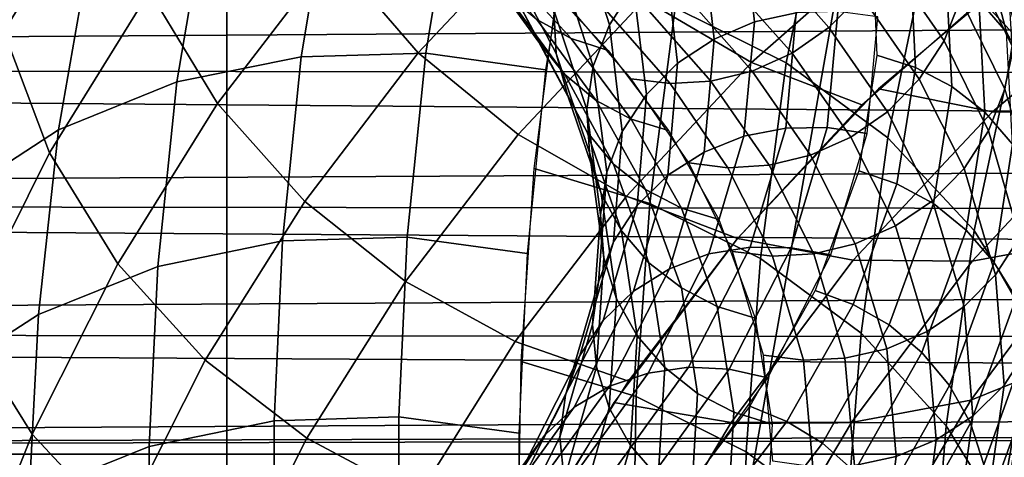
# Model space of a CAD drawing. Extents: x -43.1 to 43.1, y -41.3 to 41.3.
# Tile 430 of 744: x 0.701 to 1.006, y -0.252 to -0.117. Entities that reach past the tile are written whole.
import ezdxf

# ---------------------------------------------------------------- set-up
doc = ezdxf.new("R2010")
doc.units = 0
for name, color, linetype in [('CABLE', 18, 'CONTINUOUS'), ('CEILING_SUPPORT', 254, 'CONTINUOUS'), ('CLAMP', 254, 'CONTINUOUS'), ('METAL_BASE', 254, 'CONTINUOUS')]:
    doc.layers.add(name, color=color, linetype=linetype)

msp = doc.modelspace()

# ---------------------------------------------------------------- linework, layer by layer
at = {"layer": 'CABLE'}
for points in [[(0.7211, -0.0301, 82.3971), (0.6902, -0.0811, 82.2776), (0.696, -0.1203, 82.294), (0.727, -0.0697, 82.4124)], [(1.027, -0.063, 82.0028), (1.0095, -0.1218, 81.8855), (0.9824, -0.0929, 81.8751), (0.9999, -0.0337, 81.9937)], [(0.8379, -0.0532, 82.6621), (0.7978, -0.0961, 82.5486), (0.8244, -0.1269, 82.5522), (0.8641, -0.0846, 82.664)], [(0.9509, -0.0695, 81.868), (0.9384, -0.13, 81.7483), (0.904, -0.1129, 81.7433), (0.9164, -0.0522, 81.8643)], [(0.7051, -0.0564, 81.9585), (0.6902, -0.1143, 81.8372), (0.6628, -0.1419, 81.854), (0.6781, -0.084, 81.9761)], [(0.7769, -0.0607, 82.5412), (0.7411, -0.1078, 82.4248), (0.7622, -0.1426, 82.4338), (0.7978, -0.0961, 82.5486)], [(0.727, -0.0697, 82.4124), (0.696, -0.1203, 82.294), (0.7101, -0.1579, 82.3077), (0.7411, -0.1078, 82.4248)], [(0.8361, -0.0695, 81.7978), (0.8267, -0.127, 81.6818), (0.7881, -0.1281, 81.6856), (0.7977, -0.0705, 81.8028)], [(0.8732, -0.0747, 81.796), (0.8638, -0.1321, 81.6812), (0.8267, -0.127, 81.6818), (0.8361, -0.0695, 81.7978)], [(0.9824, -0.0929, 81.8751), (0.9699, -0.1532, 81.7566), (0.9384, -0.13, 81.7483), (0.9509, -0.0695, 81.868)], [(0.7977, -0.0705, 81.8028), (0.7881, -0.1281, 81.6856), (0.7496, -0.1359, 81.6928), (0.7594, -0.0782, 81.8111)], [(0.938, -0.0722, 82.7715), (0.8945, -0.1103, 82.6623), (0.9276, -0.1299, 82.6573), (0.9705, -0.0922, 82.7648)], [(0.8911, -0.1066, 28.8337), (0.8813, -0.0753, 28.7465), (0.8737, -0.0871, 28.7437), (0.8836, -0.1182, 28.8302)], [(0.7594, -0.0782, 81.8111), (0.7496, -0.1359, 81.6928), (0.7129, -0.1507, 81.7032), (0.723, -0.0928, 81.8227)], [(1.0066, -0.1205, 28.8569), (0.9978, -0.0868, 28.7605), (0.9895, -0.0769, 28.765), (0.9981, -0.1106, 28.861)], [(0.9415, -0.1145, 28.9296), (0.9377, -0.0805, 28.8391), (0.9247, -0.0835, 28.8391), (0.9286, -0.1173, 28.9287)], [(0.8641, -0.0846, 82.664), (0.8244, -0.1269, 82.5522), (0.8553, -0.1522, 82.5523), (0.8945, -0.1103, 82.6623)], [(0.8664, -0.1136, 28.7358), (0.8518, -0.0854, 28.6513), (0.8524, -0.099, 28.647), (0.8671, -0.1271, 28.7312)], [(0.9286, -0.1173, 28.9287), (0.9247, -0.0835, 28.8391), (0.9123, -0.0889, 28.8383), (0.9161, -0.1226, 28.9268)], [(0.9873, -0.1232, 28.6514), (0.9692, -0.097, 28.562), (0.9744, -0.0839, 28.5647), (0.9924, -0.1101, 28.6546)], [(1.0083, -0.1246, 28.7461), (0.9947, -0.0965, 28.6586), (0.994, -0.0829, 28.663), (1.0075, -0.1111, 28.7508)], [(0.8558, -0.112, 28.6424), (0.8377, -0.0865, 28.5583), (0.8435, -0.0983, 28.5538), (0.8617, -0.1236, 28.6376)], [(0.8836, -0.1182, 28.8302), (0.8737, -0.0871, 28.7437), (0.8686, -0.1, 28.7401), (0.8786, -0.131, 28.8259)], [(0.9516, -0.119, 28.5595), (0.931, -0.0957, 28.4719), (0.9409, -0.0856, 28.4722), (0.9615, -0.1089, 28.5603)], [(1.0129, -0.132, 28.8522), (1.0039, -0.0983, 28.7557), (0.9978, -0.0868, 28.7605), (1.0066, -0.1205, 28.8569)], [(0.9161, -0.1226, 28.9268), (0.9123, -0.0889, 28.8383), (0.9009, -0.0967, 28.8364), (0.9047, -0.1301, 28.924)], [(0.723, -0.0928, 81.8227), (0.7129, -0.1507, 81.7032), (0.6798, -0.1723, 81.7167), (0.6902, -0.1143, 81.8372)], [(0.8611, -0.1165, 28.5448), (0.8406, -0.094, 28.4607), (0.8513, -0.1, 28.4566), (0.8718, -0.1224, 28.5407)], [(0.9705, -0.0922, 82.7648), (0.9276, -0.1299, 82.6573), (0.9618, -0.143, 82.6495), (1.0042, -0.1058, 82.7554)], [(0.9784, -0.1314, 28.9582), (0.9768, -0.097, 28.8674), (0.965, -0.0934, 28.8695), (0.9665, -0.1276, 28.9595)], [(1.0095, -0.1218, 81.8855), (0.9966, -0.1819, 81.7681), (0.9699, -0.1532, 81.7566), (0.9824, -0.0929, 81.8751)], [(0.7978, -0.0961, 82.5486), (0.7622, -0.1426, 82.4338), (0.7892, -0.1729, 82.4392), (0.8244, -0.1269, 82.5522)], [(0.9047, -0.1301, 28.924), (0.9009, -0.0967, 28.8364), (0.8911, -0.1066, 28.8337), (0.8951, -0.1398, 28.9204)], [(0.9402, -0.127, 28.5596), (0.9196, -0.1037, 28.4726), (0.931, -0.0957, 28.4719), (0.9516, -0.119, 28.5595)], [(0.9796, -0.135, 28.649), (0.9615, -0.1089, 28.5603), (0.9692, -0.097, 28.562), (0.9873, -0.1232, 28.6514)], [(1.0162, -0.0965, 82.7835), (0.967, -0.138, 82.6631), (1.0023, -0.1451, 82.6525), (1.0508, -0.104, 82.7712)], [(0.9897, -0.1373, 28.956), (0.988, -0.1027, 28.8646), (0.9768, -0.097, 28.8674), (0.9784, -0.1314, 28.9582)], [(1.0061, -0.1381, 28.7417), (0.9924, -0.1101, 28.6546), (0.9947, -0.0965, 28.6586), (1.0083, -0.1246, 28.7461)], [(0.8617, -0.1236, 28.6376), (0.8435, -0.0983, 28.5538), (0.8514, -0.1084, 28.5492), (0.8698, -0.1336, 28.633)], [(0.8718, -0.1224, 28.5407), (0.8513, -0.1, 28.4566), (0.8626, -0.1038, 28.4529), (0.8832, -0.1261, 28.5371)], [(0.8671, -0.1271, 28.7312), (0.8524, -0.099, 28.647), (0.8558, -0.112, 28.6424), (0.8706, -0.1399, 28.7264)], [(0.8786, -0.131, 28.8259), (0.8686, -0.1, 28.7401), (0.8664, -0.1136, 28.7358), (0.8766, -0.1444, 28.8213)], [(1.0167, -0.1447, 28.8472), (1.0075, -0.1111, 28.7508), (1.0039, -0.0983, 28.7557), (1.0129, -0.132, 28.8522)], [(0.904, -0.1129, 81.7433), (0.8961, -0.1736, 81.6229), (0.8603, -0.1627, 81.6199), (0.8682, -0.1019, 81.7415)], [(0.9278, -0.1326, 28.5607), (0.9073, -0.1092, 28.4741), (0.9196, -0.1037, 28.4726), (0.9402, -0.127, 28.5596)], [(0.9999, -0.1453, 28.953), (0.9981, -0.1106, 28.861), (0.988, -0.1027, 28.8646), (0.9897, -0.1373, 28.956)], [(0.8951, -0.1398, 28.9204), (0.8911, -0.1066, 28.8337), (0.8836, -0.1182, 28.8302), (0.8876, -0.1512, 28.9161)], [(1.0508, -0.104, 82.7712), (1.0023, -0.1451, 82.6525), (1.0386, -0.1458, 82.6391), (1.0865, -0.105, 82.7563)], [(0.7411, -0.1078, 82.4248), (0.7101, -0.1579, 82.3077), (0.7313, -0.1923, 82.3182), (0.7622, -0.1426, 82.4338)], [(0.8698, -0.1336, 28.633), (0.8514, -0.1084, 28.5492), (0.8611, -0.1165, 28.5448), (0.8795, -0.1416, 28.6287)], [(0.915, -0.1357, 28.5625), (0.8945, -0.1123, 28.4764), (0.9073, -0.1092, 28.4741), (0.9278, -0.1326, 28.5607)], [(0.9698, -0.1451, 28.6476), (0.9516, -0.119, 28.5595), (0.9615, -0.1089, 28.5603), (0.9796, -0.135, 28.649)], [(0.8945, -0.1103, 82.6623), (0.8553, -0.1522, 82.5523), (0.8889, -0.1713, 82.549), (0.9276, -0.1299, 82.6573)], [(0.8706, -0.1399, 28.7264), (0.8558, -0.112, 28.6424), (0.8617, -0.1236, 28.6376), (0.8767, -0.1515, 28.7216)], [(0.8904, -0.1349, 28.5681), (0.87, -0.1113, 28.4824), (0.8819, -0.1129, 28.4792), (0.9024, -0.1364, 28.5651)], [(0.9024, -0.1364, 28.5651), (0.8819, -0.1129, 28.4792), (0.8945, -0.1123, 28.4764), (0.915, -0.1357, 28.5625)], [(1.0011, -0.151, 28.7379), (0.9873, -0.1232, 28.6514), (0.9924, -0.1101, 28.6546), (1.0061, -0.1381, 28.7417)], [(1.0085, -0.1552, 28.9493), (1.0066, -0.1205, 28.8569), (0.9981, -0.1106, 28.861), (0.9999, -0.1453, 28.953)], [(0.8766, -0.1444, 28.8213), (0.8664, -0.1136, 28.7358), (0.8671, -0.1271, 28.7312), (0.8774, -0.1578, 28.8163)], [(0.9384, -0.13, 81.7483), (0.9304, -0.1906, 81.629), (0.8961, -0.1736, 81.6229), (0.904, -0.1129, 81.7433)], [(0.9383, -0.1502, 29.019), (0.9415, -0.1145, 28.9296), (0.9286, -0.1173, 28.9287), (0.9253, -0.1527, 29.017)], [(0.9511, -0.15, 29.02), (0.9544, -0.1141, 28.9296), (0.9415, -0.1145, 28.9296), (0.9383, -0.1502, 29.019)], [(0.9635, -0.1519, 29.0201), (0.9668, -0.1157, 28.9288), (0.9544, -0.1141, 28.9296), (0.9511, -0.15, 29.02)], [(0.8795, -0.1416, 28.6287), (0.8611, -0.1165, 28.5448), (0.8718, -0.1224, 28.5407), (0.8904, -0.1474, 28.6248)], [(0.8876, -0.1512, 28.9161), (0.8836, -0.1182, 28.8302), (0.8786, -0.131, 28.8259), (0.8828, -0.1638, 28.9112)], [(0.9253, -0.1527, 29.017), (0.9286, -0.1173, 28.9287), (0.9161, -0.1226, 28.9268), (0.913, -0.1576, 29.0141)], [(0.696, -0.1203, 82.294), (0.6697, -0.1739, 82.174), (0.6836, -0.2111, 82.1888), (0.7101, -0.1579, 82.3077)], [(0.9584, -0.153, 28.6471), (0.9402, -0.127, 28.5596), (0.9516, -0.119, 28.5595), (0.9698, -0.1451, 28.6476)], [(1.0304, -0.1553, 81.899), (1.0173, -0.2152, 81.7826), (0.9966, -0.1819, 81.7681), (1.0095, -0.1218, 81.8855)], [(0.8767, -0.1515, 28.7216), (0.8617, -0.1236, 28.6376), (0.8698, -0.1336, 28.633), (0.8849, -0.1614, 28.7171)], [(0.8904, -0.1474, 28.6248), (0.8718, -0.1224, 28.5407), (0.8832, -0.1261, 28.5371), (0.9019, -0.1509, 28.6215)], [(0.913, -0.1576, 29.0141), (0.9161, -0.1226, 28.9268), (0.9047, -0.1301, 28.924), (0.9017, -0.1648, 29.0103)], [(0.9935, -0.1627, 28.7349), (0.9796, -0.135, 28.649), (0.9873, -0.1232, 28.6514), (1.0011, -0.151, 28.7379)], [(0.7881, -0.1281, 81.6856), (0.7823, -0.1851, 81.5693), (0.7437, -0.1931, 81.5753), (0.7496, -0.1359, 81.6928)], [(0.8267, -0.127, 81.6818), (0.821, -0.184, 81.5666), (0.7823, -0.1851, 81.5693), (0.7881, -0.1281, 81.6856)], [(0.8244, -0.1269, 82.5522), (0.7892, -0.1729, 82.4392), (0.8204, -0.1977, 82.441), (0.8553, -0.1522, 82.5523)], [(0.8638, -0.1321, 81.6812), (0.8581, -0.189, 81.567), (0.821, -0.184, 81.5666), (0.8267, -0.127, 81.6818)], [(0.8774, -0.1578, 28.8163), (0.8671, -0.1271, 28.7312), (0.8706, -0.1399, 28.7264), (0.8811, -0.1705, 28.8114)], [(0.9459, -0.1586, 28.6475), (0.9278, -0.1326, 28.5607), (0.9402, -0.127, 28.5596), (0.9584, -0.153, 28.6471)], [(0.9727, -0.1675, 29.048), (0.9784, -0.1314, 28.9582), (0.9665, -0.1276, 28.9595), (0.9609, -0.1634, 29.0485)], [(0.8828, -0.1638, 28.9112), (0.8786, -0.131, 28.8259), (0.8766, -0.1444, 28.8213), (0.8809, -0.1771, 28.9061)], [(0.9276, -0.1299, 82.6573), (0.8889, -0.1713, 82.549), (0.9233, -0.1844, 82.5418), (0.9618, -0.143, 82.6495)], [(0.9017, -0.1648, 29.0103), (0.9047, -0.1301, 28.924), (0.8951, -0.1398, 28.9204), (0.8922, -0.1742, 29.0058)], [(0.9699, -0.1532, 81.7566), (0.9616, -0.2137, 81.6383), (0.9304, -0.1906, 81.629), (0.9384, -0.13, 81.7483)], [(0.8849, -0.1614, 28.7171), (0.8698, -0.1336, 28.633), (0.8795, -0.1416, 28.6287), (0.8948, -0.1692, 28.713)], [(0.9331, -0.1617, 28.6488), (0.915, -0.1357, 28.5625), (0.9278, -0.1326, 28.5607), (0.9459, -0.1586, 28.6475)], [(0.984, -0.1736, 29.0466), (0.9897, -0.1373, 28.956), (0.9784, -0.1314, 28.9582), (0.9727, -0.1675, 29.048)], [(0.7496, -0.1359, 81.6928), (0.7437, -0.1931, 81.5753), (0.7067, -0.2079, 81.5846), (0.7129, -0.1507, 81.7032)], [(0.9082, -0.161, 28.6535), (0.8904, -0.1349, 28.5681), (0.9024, -0.1364, 28.5651), (0.9203, -0.1625, 28.6508)], [(0.9203, -0.1625, 28.6508), (0.9024, -0.1364, 28.5651), (0.915, -0.1357, 28.5625), (0.9331, -0.1617, 28.6488)], [(0.9837, -0.1727, 28.7327), (0.9698, -0.1451, 28.6476), (0.9796, -0.135, 28.649), (0.9935, -0.1627, 28.7349)], [(0.8811, -0.1705, 28.8114), (0.8706, -0.1399, 28.7264), (0.8767, -0.1515, 28.7216), (0.8874, -0.182, 28.8067)], [(0.8922, -0.1742, 29.0058), (0.8951, -0.1398, 28.9204), (0.8876, -0.1512, 28.9161), (0.8849, -0.1854, 29.0007)], [(0.967, -0.138, 82.6631), (0.9233, -0.1844, 82.5418), (0.9591, -0.1911, 82.5328), (1.0023, -0.1451, 82.6525)], [(0.9942, -0.1818, 29.0443), (0.9999, -0.1453, 28.953), (0.9897, -0.1373, 28.956), (0.984, -0.1736, 29.0466)], [(1.0386, -0.1458, 82.6391), (0.996, -0.1914, 82.5209), (1.0325, -0.1847, 82.5063), (1.0747, -0.1394, 82.6232)], [(1.0107, -0.1841, 28.833), (1.0011, -0.151, 28.7379), (1.0061, -0.1381, 28.7417), (1.0156, -0.1714, 28.8374)], [(0.7622, -0.1426, 82.4338), (0.7313, -0.1923, 82.3182), (0.7584, -0.2221, 82.3252), (0.7892, -0.1729, 82.4392)], [(0.8948, -0.1692, 28.713), (0.8795, -0.1416, 28.6287), (0.8904, -0.1474, 28.6248), (0.9059, -0.175, 28.7094)], [(0.8809, -0.1771, 28.9061), (0.8766, -0.1444, 28.8213), (0.8774, -0.1578, 28.8163), (0.8819, -0.1904, 28.901)], [(0.9723, -0.1805, 28.7315), (0.9584, -0.153, 28.6471), (0.9698, -0.1451, 28.6476), (0.9837, -0.1727, 28.7327)], [(1.0023, -0.1451, 82.6525), (0.9591, -0.1911, 82.5328), (0.996, -0.1914, 82.5209), (1.0386, -0.1458, 82.6391)], [(1.0028, -0.1918, 29.0411), (1.0085, -0.1552, 28.9493), (0.9999, -0.1453, 28.953), (0.9942, -0.1818, 29.0443)], [(0.9059, -0.175, 28.7094), (0.8904, -0.1474, 28.6248), (0.9019, -0.1509, 28.6215), (0.9175, -0.1785, 28.7065)], [(0.7129, -0.1507, 81.7032), (0.7067, -0.2079, 81.5846), (0.6732, -0.2296, 81.5971), (0.6798, -0.1723, 81.7167)], [(0.8553, -0.1522, 82.5523), (0.8204, -0.1977, 82.441), (0.8544, -0.2163, 82.4394), (0.8889, -0.1713, 82.549)], [(0.8874, -0.182, 28.8067), (0.8767, -0.1515, 28.7216), (0.8849, -0.1614, 28.7171), (0.8958, -0.1919, 28.8024)], [(0.8849, -0.1854, 29.0007), (0.8876, -0.1512, 28.9161), (0.8828, -0.1638, 28.9112), (0.8802, -0.1979, 28.9953)], [(0.9272, -0.1871, 29.1078), (0.9383, -0.1502, 29.019), (0.9253, -0.1527, 29.017), (0.9144, -0.1892, 29.1047)], [(0.9399, -0.1873, 29.1099), (0.9511, -0.15, 29.02), (0.9383, -0.1502, 29.019), (0.9272, -0.1871, 29.1078)], [(0.9522, -0.1895, 29.111), (0.9635, -0.1519, 29.0201), (0.9511, -0.15, 29.02), (0.9399, -0.1873, 29.1099)], [(1.0032, -0.1957, 28.8291), (0.9935, -0.1627, 28.7349), (1.0011, -0.151, 28.7379), (1.0107, -0.1841, 28.833)], [(0.9144, -0.1892, 29.1047), (0.9253, -0.1527, 29.017), (0.913, -0.1576, 29.0141), (0.9022, -0.1938, 29.1007)], [(0.9598, -0.1861, 28.7312), (0.9459, -0.1586, 28.6475), (0.9584, -0.153, 28.6471), (0.9723, -0.1805, 28.7315)], [(0.9966, -0.1819, 81.7681), (0.988, -0.2424, 81.6506), (0.9616, -0.2137, 81.6383), (0.9699, -0.1532, 81.7566)], [(1.0094, -0.2034, 29.037), (1.0149, -0.1667, 28.9448), (1.0085, -0.1552, 28.9493), (1.0028, -0.1918, 29.0411)], [(0.7101, -0.1579, 82.3077), (0.6836, -0.2111, 82.1888), (0.7048, -0.245, 82.2007), (0.7313, -0.1923, 82.3182)], [(0.8819, -0.1904, 28.901), (0.8774, -0.1578, 28.8163), (0.8811, -0.1705, 28.8114), (0.8858, -0.2031, 28.896)], [(0.9022, -0.1938, 29.1007), (0.913, -0.1576, 29.0141), (0.9017, -0.1648, 29.0103), (0.8911, -0.2007, 29.0959)], [(0.9469, -0.1891, 28.7318), (0.9331, -0.1617, 28.6488), (0.9459, -0.1586, 28.6475), (0.9598, -0.1861, 28.7312)], [(0.8958, -0.1919, 28.8024), (0.8849, -0.1614, 28.7171), (0.8948, -0.1692, 28.713), (0.9059, -0.1997, 28.7986)], [(0.9218, -0.1884, 28.7353), (0.9082, -0.161, 28.6535), (0.9203, -0.1625, 28.6508), (0.9341, -0.1899, 28.7332)], [(0.8961, -0.1736, 81.6229), (0.8919, -0.2334, 81.5028), (0.8563, -0.2225, 81.4989), (0.8603, -0.1627, 81.6199)], [(0.8802, -0.1979, 28.9953), (0.8828, -0.1638, 28.9112), (0.8809, -0.1771, 28.9061), (0.8784, -0.211, 28.9898)], [(0.9341, -0.1899, 28.7332), (0.9203, -0.1625, 28.6508), (0.9331, -0.1617, 28.6488), (0.9469, -0.1891, 28.7318)], [(0.9591, -0.2048, 29.1372), (0.9727, -0.1675, 29.048), (0.9609, -0.1634, 29.0485), (0.9474, -0.2005, 29.1367)], [(0.9935, -0.2055, 28.8261), (0.9837, -0.1727, 28.7327), (0.9935, -0.1627, 28.7349), (1.0032, -0.1957, 28.8291)], [(0.8911, -0.2007, 29.0959), (0.9017, -0.1648, 29.0103), (0.8922, -0.1742, 29.0058), (0.8817, -0.2098, 29.0905)], [(0.9703, -0.2112, 29.1366), (0.984, -0.1736, 29.0466), (0.9727, -0.1675, 29.048), (0.9591, -0.2048, 29.1372)], [(0.8858, -0.2031, 28.896), (0.8811, -0.1705, 28.8114), (0.8874, -0.182, 28.8067), (0.8922, -0.2146, 28.8915)], [(0.9059, -0.1997, 28.7986), (0.8948, -0.1692, 28.713), (0.9059, -0.175, 28.7094), (0.917, -0.2055, 28.7956)], [(1.0325, -0.1847, 82.5063), (0.9956, -0.2345, 82.3887), (1.0306, -0.2203, 82.3729), (1.0671, -0.1708, 82.4895)], [(0.7892, -0.1729, 82.4392), (0.7584, -0.2221, 82.3252), (0.7899, -0.2463, 82.3287), (0.8204, -0.1977, 82.441)], [(0.8889, -0.1713, 82.549), (0.8544, -0.2163, 82.4394), (0.8895, -0.2286, 82.4348), (0.9233, -0.1844, 82.5418)], [(0.9304, -0.1906, 81.629), (0.926, -0.2505, 81.5097), (0.8919, -0.2334, 81.5028), (0.8961, -0.1736, 81.6229)], [(0.9804, -0.2197, 29.135), (0.9942, -0.1818, 29.0443), (0.984, -0.1736, 29.0466), (0.9703, -0.2112, 29.1366)], [(0.9821, -0.2132, 28.8239), (0.9723, -0.1805, 28.7315), (0.9837, -0.1727, 28.7327), (0.9935, -0.2055, 28.8261)], [(0.8817, -0.2098, 29.0905), (0.8922, -0.1742, 29.0058), (0.8849, -0.1854, 29.0007), (0.8745, -0.2207, 29.0847)], [(0.917, -0.2055, 28.7956), (0.9059, -0.175, 28.7094), (0.9175, -0.1785, 28.7065), (0.9288, -0.2091, 28.7933)], [(0.8784, -0.211, 28.9898), (0.8809, -0.1771, 28.9061), (0.8819, -0.1904, 28.901), (0.8796, -0.2242, 28.9845)], [(0.8922, -0.2146, 28.8915), (0.8874, -0.182, 28.8067), (0.8958, -0.1919, 28.8024), (0.9008, -0.2244, 28.8876)], [(0.9696, -0.2186, 28.8227), (0.9598, -0.1861, 28.7312), (0.9723, -0.1805, 28.7315), (0.9821, -0.2132, 28.8239)], [(0.989, -0.2299, 29.1324), (1.0028, -0.1918, 29.0411), (0.9942, -0.1818, 29.0443), (0.9804, -0.2197, 29.135)], [(1.0173, -0.2152, 81.7826), (1.0083, -0.2756, 81.6657), (0.988, -0.2424, 81.6506), (0.9966, -0.1819, 81.7681)], [(0.7823, -0.1851, 81.5693), (0.7797, -0.2409, 81.4537), (0.741, -0.2489, 81.4587), (0.7437, -0.1931, 81.5753)], [(0.821, -0.184, 81.5666), (0.8184, -0.2397, 81.452), (0.7797, -0.2409, 81.4537), (0.7823, -0.1851, 81.5693)], [(0.8581, -0.189, 81.567), (0.8556, -0.2447, 81.4533), (0.8184, -0.2397, 81.452), (0.821, -0.184, 81.5666)], [(0.8745, -0.2207, 29.0847), (0.8849, -0.1854, 29.0007), (0.8802, -0.1979, 28.9953), (0.87, -0.2329, 29.0787)], [(0.9233, -0.1844, 82.5418), (0.885, -0.2352, 82.4195), (0.9213, -0.2414, 82.4122), (0.9591, -0.1911, 82.5328)], [(0.996, -0.1914, 82.5209), (0.9586, -0.2414, 82.4019), (0.9956, -0.2345, 82.3887), (1.0325, -0.1847, 82.5063)], [(1.0059, -0.2298, 28.9198), (1.0032, -0.1957, 28.8291), (1.0107, -0.1841, 28.833), (1.0133, -0.2185, 28.9244)], [(0.9081, -0.2243, 29.1946), (0.9272, -0.1871, 29.1078), (0.9144, -0.1892, 29.1047), (0.8956, -0.2261, 29.1905)], [(0.9207, -0.2249, 29.1977), (0.9399, -0.1873, 29.1099), (0.9272, -0.1871, 29.1078), (0.9081, -0.2243, 29.1946)], [(0.9327, -0.2276, 29.1997), (0.9522, -0.1895, 29.111), (0.9399, -0.1873, 29.1099), (0.9207, -0.2249, 29.1977)], [(0.9314, -0.2206, 28.8244), (0.9218, -0.1884, 28.7353), (0.9341, -0.1899, 28.7332), (0.9437, -0.2221, 28.823)], [(0.9437, -0.2221, 28.823), (0.9341, -0.1899, 28.7332), (0.9469, -0.1891, 28.7318), (0.9566, -0.2215, 28.8224)], [(0.9566, -0.2215, 28.8224), (0.9469, -0.1891, 28.7318), (0.9598, -0.1861, 28.7312), (0.9696, -0.2186, 28.8227)], [(0.8796, -0.2242, 28.9845), (0.8819, -0.1904, 28.901), (0.8858, -0.2031, 28.896), (0.8835, -0.2369, 28.9796)], [(0.8956, -0.2261, 29.1905), (0.9144, -0.1892, 29.1047), (0.9022, -0.1938, 29.1007), (0.8836, -0.2302, 29.1855)], [(0.9008, -0.2244, 28.8876), (0.8958, -0.1919, 28.8024), (0.9059, -0.1997, 28.7986), (0.9109, -0.2324, 28.8844)], [(0.9591, -0.1911, 82.5328), (0.9213, -0.2414, 82.4122), (0.9586, -0.2414, 82.4019), (0.996, -0.1914, 82.5209)], [(0.9616, -0.2137, 81.6383), (0.957, -0.2736, 81.5197), (0.926, -0.2505, 81.5097), (0.9304, -0.1906, 81.629)], [(0.9955, -0.2416, 29.1286), (1.0094, -0.2034, 29.037), (1.0028, -0.1918, 29.0411), (0.989, -0.2299, 29.1324)], [(0.7437, -0.1931, 81.5753), (0.741, -0.2489, 81.4587), (0.7038, -0.2638, 81.4669), (0.7067, -0.2079, 81.5846)], [(0.7313, -0.1923, 82.3182), (0.7048, -0.245, 82.2007), (0.732, -0.2744, 82.2093), (0.7584, -0.2221, 82.3252)], [(0.8836, -0.2302, 29.1855), (0.9022, -0.1938, 29.1007), (0.8911, -0.2007, 29.0959), (0.8727, -0.2367, 29.1798)], [(0.8204, -0.1977, 82.441), (0.7899, -0.2463, 82.3287), (0.8242, -0.2645, 82.3288), (0.8544, -0.2163, 82.4394)], [(0.87, -0.2329, 29.0787), (0.8802, -0.1979, 28.9953), (0.8784, -0.211, 28.9898), (0.8683, -0.246, 29.0729)], [(0.9962, -0.2394, 28.9159), (0.9935, -0.2055, 28.8261), (1.0032, -0.1957, 28.8291), (1.0059, -0.2298, 28.9198)], [(0.8727, -0.2367, 29.1798), (0.8911, -0.2007, 29.0959), (0.8817, -0.2098, 29.0905), (0.8635, -0.2454, 29.1735)], [(0.9109, -0.2324, 28.8844), (0.9059, -0.1997, 28.7986), (0.917, -0.2055, 28.7956), (0.9222, -0.2382, 28.882)], [(0.9386, -0.2411, 29.2213), (0.9591, -0.2048, 29.1372), (0.9474, -0.2005, 29.1367), (0.9271, -0.2364, 29.22)], [(1.0306, -0.2203, 82.3729), (0.9996, -0.2736, 82.2559), (1.0313, -0.2524, 82.239), (1.0619, -0.1992, 82.3551)], [(0.8835, -0.2369, 28.9796), (0.8858, -0.2031, 28.896), (0.8922, -0.2146, 28.8915), (0.8901, -0.2485, 28.9754)], [(0.9996, -0.2544, 29.124), (1.0134, -0.2161, 29.0321), (1.0094, -0.2034, 29.037), (0.9955, -0.2416, 29.1286)], [(0.9222, -0.2382, 28.882), (0.917, -0.2055, 28.7956), (0.9288, -0.2091, 28.7933), (0.934, -0.2419, 28.8804)], [(0.9496, -0.2478, 29.2216), (0.9703, -0.2112, 29.1366), (0.9591, -0.2048, 29.1372), (0.9386, -0.2411, 29.2213)], [(0.9849, -0.2468, 28.9128), (0.9821, -0.2132, 28.8239), (0.9935, -0.2055, 28.8261), (0.9962, -0.2394, 28.9159)], [(0.7067, -0.2079, 81.5846), (0.7038, -0.2638, 81.4669), (0.67, -0.2856, 81.4783), (0.6732, -0.2296, 81.5971)], [(0.8635, -0.2454, 29.1735), (0.8817, -0.2098, 29.0905), (0.8745, -0.2207, 29.0847), (0.8565, -0.2561, 29.167)], [(0.6836, -0.2111, 82.1888), (0.6616, -0.2671, 82.0677), (0.6826, -0.3007, 82.0808), (0.7048, -0.245, 82.2007)], [(0.8683, -0.246, 29.0729), (0.8784, -0.211, 28.9898), (0.8796, -0.2242, 28.9845), (0.8696, -0.2592, 29.0675)], [(0.9596, -0.2566, 29.2207), (0.9804, -0.2197, 29.135), (0.9703, -0.2112, 29.1366), (0.9496, -0.2478, 29.2216)], [(0.9725, -0.252, 28.9106), (0.9696, -0.2186, 28.8227), (0.9821, -0.2132, 28.8239), (0.9849, -0.2468, 28.9128)], [(0.8544, -0.2163, 82.4394), (0.8242, -0.2645, 82.3288), (0.8596, -0.2764, 82.3257), (0.8895, -0.2286, 82.4348)], [(0.8901, -0.2485, 28.9754), (0.8922, -0.2146, 28.8915), (0.9008, -0.2244, 28.8876), (0.8987, -0.2585, 28.9719)], [(0.988, -0.2424, 81.6506), (0.9831, -0.3023, 81.5326), (0.957, -0.2736, 81.5197), (0.9616, -0.2137, 81.6383)], [(1.0008, -0.2676, 29.1186), (1.0146, -0.2293, 29.0268), (1.0134, -0.2161, 29.0321), (0.9996, -0.2544, 29.124)], [(0.9595, -0.2547, 28.9093), (0.9566, -0.2215, 28.8224), (0.9696, -0.2186, 28.8227), (0.9725, -0.252, 28.9106)], [(1.0009, -0.2659, 29.0103), (1.0059, -0.2298, 28.9198), (1.0133, -0.2185, 28.9244), (1.0082, -0.2548, 29.0156)], [(0.7584, -0.2221, 82.3252), (0.732, -0.2744, 82.2093), (0.7636, -0.2983, 82.2143), (0.7899, -0.2463, 82.3287)], [(0.8565, -0.2561, 29.167), (0.8745, -0.2207, 29.0847), (0.87, -0.2329, 29.0787), (0.8521, -0.2682, 29.1606)], [(0.8919, -0.2334, 81.5028), (0.8909, -0.2909, 81.3841), (0.8553, -0.2799, 81.3795), (0.8563, -0.2225, 81.4989)], [(0.9342, -0.2534, 28.9095), (0.9314, -0.2206, 28.8244), (0.9437, -0.2221, 28.823), (0.9466, -0.2551, 28.909)], [(0.9466, -0.2551, 28.909), (0.9437, -0.2221, 28.823), (0.9566, -0.2215, 28.8224), (0.9595, -0.2547, 28.9093)], [(0.968, -0.2671, 29.2186), (0.989, -0.2299, 29.1324), (0.9804, -0.2197, 29.135), (0.9596, -0.2566, 29.2207)], [(0.9956, -0.2345, 82.3887), (0.9641, -0.2879, 82.2705), (0.9996, -0.2736, 82.2559), (1.0306, -0.2203, 82.3729)], [(0.8816, -0.2611, 29.2791), (0.9081, -0.2243, 29.1946), (0.8956, -0.2261, 29.1905), (0.8694, -0.2624, 29.2741)], [(0.8696, -0.2592, 29.0675), (0.8796, -0.2242, 28.9845), (0.8835, -0.2369, 28.9796), (0.8736, -0.2719, 29.0628)], [(0.8939, -0.2621, 29.2831), (0.9207, -0.2249, 29.1977), (0.9081, -0.2243, 29.1946), (0.8816, -0.2611, 29.2791)], [(0.9057, -0.2652, 29.286), (0.9327, -0.2276, 29.1997), (0.9207, -0.2249, 29.1977), (0.8939, -0.2621, 29.2831)], [(0.8987, -0.2585, 28.9719), (0.9008, -0.2244, 28.8876), (0.9109, -0.2324, 28.8844), (0.9089, -0.2666, 28.9694)], [(0.8694, -0.2624, 29.2741), (0.8956, -0.2261, 29.1905), (0.8836, -0.2302, 29.1855), (0.8576, -0.2662, 29.2683)], [(0.8576, -0.2662, 29.2683), (0.8836, -0.2302, 29.1855), (0.8727, -0.2367, 29.1798), (0.847, -0.2723, 29.2617)], [(0.9744, -0.279, 29.2153), (0.9955, -0.2416, 29.1286), (0.989, -0.2299, 29.1324), (0.968, -0.2671, 29.2186)], [(0.9914, -0.2752, 29.0055), (0.9962, -0.2394, 28.9159), (1.0059, -0.2298, 28.9198), (1.0009, -0.2659, 29.0103)], [(0.9992, -0.2806, 29.1128), (1.0128, -0.2424, 29.0212), (1.0146, -0.2293, 29.0268), (1.0008, -0.2676, 29.1186)], [(0.8521, -0.2682, 29.1606), (0.87, -0.2329, 29.0787), (0.8683, -0.246, 29.0729), (0.8505, -0.2811, 29.1546)], [(0.926, -0.2505, 81.5097), (0.9248, -0.3081, 81.3916), (0.8909, -0.2909, 81.3841), (0.8919, -0.2334, 81.5028)], [(0.9089, -0.2666, 28.9694), (0.9109, -0.2324, 28.8844), (0.9222, -0.2382, 28.882), (0.9202, -0.2726, 28.9678)], [(0.9586, -0.2414, 82.4019), (0.9267, -0.2951, 82.2823), (0.9641, -0.2879, 82.2705), (0.9956, -0.2345, 82.3887)], [(0.847, -0.2723, 29.2617), (0.8727, -0.2367, 29.1798), (0.8635, -0.2454, 29.1735), (0.838, -0.2808, 29.2548)], [(0.885, -0.2352, 82.4195), (0.8524, -0.2896, 82.2967), (0.889, -0.2955, 82.2911), (0.9213, -0.2414, 82.4122)], [(0.8736, -0.2719, 29.0628), (0.8835, -0.2369, 28.9796), (0.8901, -0.2485, 28.9754), (0.8801, -0.2835, 29.059)], [(0.9109, -0.2773, 29.3043), (0.9386, -0.2411, 29.2213), (0.9271, -0.2364, 29.22), (0.8997, -0.2723, 29.3023)], [(0.7797, -0.2409, 81.4537), (0.7798, -0.2958, 81.3362), (0.7409, -0.3037, 81.3401), (0.741, -0.2489, 81.4587)], [(0.8184, -0.2397, 81.452), (0.8185, -0.2946, 81.3353), (0.7798, -0.2958, 81.3362), (0.7797, -0.2409, 81.4537)], [(0.8556, -0.2447, 81.4533), (0.8556, -0.2997, 81.3374), (0.8185, -0.2946, 81.3353), (0.8184, -0.2397, 81.452)], [(0.9202, -0.2726, 28.9678), (0.9222, -0.2382, 28.882), (0.934, -0.2419, 28.8804), (0.9321, -0.2765, 28.967)], [(0.9802, -0.2823, 29.0014), (0.9849, -0.2468, 28.9128), (0.9962, -0.2394, 28.9159), (0.9914, -0.2752, 29.0055)], [(0.9213, -0.2414, 82.4122), (0.889, -0.2955, 82.2911), (0.9267, -0.2951, 82.2823), (0.9586, -0.2414, 82.4019)], [(0.9217, -0.2844, 29.3053), (0.9496, -0.2478, 29.2216), (0.9386, -0.2411, 29.2213), (0.9109, -0.2773, 29.3043)], [(0.9784, -0.2918, 29.2109), (0.9996, -0.2544, 29.124), (0.9955, -0.2416, 29.1286), (0.9744, -0.279, 29.2153)], [(1.0083, -0.2756, 81.6657), (1.0029, -0.3357, 81.548), (0.9831, -0.3023, 81.5326), (0.988, -0.2424, 81.6506)], [(0.9947, -0.2928, 29.1067), (1.0082, -0.2548, 29.0156), (1.0128, -0.2424, 29.0212), (0.9992, -0.2806, 29.1128)], [(0.7048, -0.245, 82.2007), (0.6826, -0.3007, 82.0808), (0.7097, -0.3297, 82.0907), (0.732, -0.2744, 82.2093)], [(0.7899, -0.2463, 82.3287), (0.7636, -0.2983, 82.2143), (0.798, -0.316, 82.216), (0.8242, -0.2645, 82.3288)], [(0.838, -0.2808, 29.2548), (0.8635, -0.2454, 29.1735), (0.8565, -0.2561, 29.167), (0.8312, -0.2912, 29.2478)], [(0.8505, -0.2811, 29.1546), (0.8683, -0.246, 29.0729), (0.8696, -0.2592, 29.0675), (0.8518, -0.2943, 29.1492)], [(0.9679, -0.2871, 28.9981), (0.9725, -0.252, 28.9106), (0.9849, -0.2468, 28.9128), (0.9802, -0.2823, 29.0014)], [(0.741, -0.2489, 81.4587), (0.7409, -0.3037, 81.3401), (0.7035, -0.3188, 81.3473), (0.7038, -0.2638, 81.4669)], [(0.8801, -0.2835, 29.059), (0.8901, -0.2485, 28.9754), (0.8987, -0.2585, 28.9719), (0.8887, -0.2937, 29.0561)], [(0.9314, -0.2934, 29.3051), (0.9596, -0.2566, 29.2207), (0.9496, -0.2478, 29.2216), (0.9217, -0.2844, 29.3053)], [(0.957, -0.2736, 81.5197), (0.9554, -0.3314, 81.4021), (0.9248, -0.3081, 81.3916), (0.926, -0.2505, 81.5097)], [(0.955, -0.2895, 28.9958), (0.9595, -0.2547, 28.9093), (0.9725, -0.252, 28.9106), (0.9679, -0.2871, 28.9981)]]:
    msp.add_3dface(points, dxfattribs=at)
at = {"layer": 'CEILING_SUPPORT'}
for points in [[(0.068, -0.0542, 101.9285), (0.7651, 0, 101.9285), (0.7651, -0.7651, 101.9285), (0, -0.7651, 101.9285)], [(0.068, -0.0542, 101.859), (0.7651, 0, 101.859), (0.7651, -0.7651, 101.859), (0, -0.7651, 101.859)], [(0.7651, 0, 101.9285), (1.5301, 0, 101.9285), (1.5301, -0.7651, 101.9285), (0.7651, -0.7651, 101.9285)], [(0.7651, 0, 101.859), (1.5301, 0, 101.859), (1.5301, -0.7651, 101.859), (0.7651, -0.7651, 101.859)]]:
    msp.add_3dface(points, dxfattribs=at)
at = {"layer": 'CLAMP'}
for points in [[(2.4258, -0.1101, 94.0417), (-0.6955, -0.1312, 94.0358), (0.0031, -0.1043, 94.0431)], [(2.4258, -0.1101, 93.1647), (0.0031, -0.1043, 93.1633), (-0.6955, -0.1312, 93.1706)], [(-0.6955, -0.1312, 94.0358), (2.4258, -0.1101, 94.0417), (2.4399, -0.1343, 94.0349)], [(2.4399, -0.1343, 93.1715), (2.4258, -0.1101, 93.1647), (-0.6955, -0.1312, 93.1706)], [(-0.6955, -0.1312, 94.0358), (2.4566, -0.1566, 94.0273), (-0.6955, -0.173, 94.0209)], [(-0.6955, -0.1312, 94.0358), (2.4399, -0.1343, 94.0349), (2.4566, -0.1566, 94.0273)], [(2.4399, -0.1343, 93.1715), (-0.6955, -0.1312, 93.1706), (2.4566, -0.1566, 93.1791)], [(-0.6955, -0.173, 93.1855), (2.4566, -0.1566, 93.1791), (-0.6955, -0.1312, 93.1706)], [(-0.6955, -0.173, 94.0209), (2.4566, -0.1566, 94.0273), (2.4756, -0.1768, 94.0193)], [(-0.6955, -0.173, 93.1855), (2.4756, -0.1768, 93.1871), (2.4566, -0.1566, 93.1791)], [(2.4756, -0.1768, 94.0193), (2.4967, -0.1947, 94.0112), (-0.6955, -0.173, 94.0209)], [(2.4967, -0.1947, 94.0112), (-0.6955, -0.2131, 94.0019), (-0.6955, -0.173, 94.0209)], [(2.4967, -0.1947, 93.1952), (2.4756, -0.1768, 93.1871), (-0.6955, -0.173, 93.1855)], [(-0.6955, -0.173, 93.1855), (-0.6955, -0.2131, 93.2045), (2.4967, -0.1947, 93.1952)], [(-0.6955, -0.2131, 94.0019), (2.4967, -0.1947, 94.0112), (2.5311, -0.2162, 94.0002)], [(2.5311, -0.2162, 93.2062), (2.4967, -0.1947, 93.1952), (-0.6955, -0.2131, 93.2045)], [(2.5311, -0.2162, 94.0002), (2.5691, -0.232, 93.9912), (-0.6955, -0.2131, 94.0019)], [(-0.6955, -0.2131, 94.0019), (2.5691, -0.232, 93.9912), (-0.6955, -0.2512, 93.9791)], [(2.5311, -0.2162, 93.2062), (-0.6955, -0.2131, 93.2045), (2.5691, -0.232, 93.2152)], [(-0.6955, -0.2512, 93.2273), (2.5691, -0.232, 93.2152), (-0.6955, -0.2131, 93.2045)], [(-0.6955, -0.2512, 93.9791), (2.5691, -0.232, 93.9912), (2.6097, -0.2412, 93.9856)], [(2.6097, -0.2412, 93.2208), (2.5691, -0.232, 93.2152), (-0.6955, -0.2512, 93.2273)], [(2.6097, -0.2412, 93.9856), (2.6306, -0.2431, 93.9843), (-0.6955, -0.2512, 93.9791)], [(-0.6955, -0.2512, 93.2273), (2.6306, -0.2431, 93.2221), (2.6097, -0.2412, 93.2208)], [(-0.6955, -0.2512, 93.9791), (2.6306, -0.2431, 93.9843), (3.3384, -0.2512, 93.9791)], [(3.3384, -0.2512, 93.2273), (2.6306, -0.2431, 93.2221), (-0.6955, -0.2512, 93.2273)], [(3.3384, -0.2512, 93.9791), (3.3384, -0.2868, 93.9527), (-0.6955, -0.2868, 93.9527), (-0.6955, -0.2512, 93.9791)], [(3.3384, -0.2512, 93.2273), (-0.6955, -0.2512, 93.2273), (-0.6955, -0.2868, 93.2537), (3.3384, -0.2868, 93.2537)]]:
    msp.add_3dface(points, dxfattribs=at)
at = {"layer": 'METAL_BASE'}
for points in [[(-1.669, 0.6609, 8.6989), (-0.8194, 1.6735, 8.6989), (0.4824, 1.903, 8.6989), (1.6271, -1.2421, 8.6989)], [(2.0792, 0, 8.6989), (1.6271, -1.2421, 8.6989), (0.4824, 1.903, 8.6989), (1.6271, 1.2421, 8.6989)], [(-0.9992, 1.3658, 8.6989), (-1.609, 0.3096, 8.6989), (-1.3972, -0.8914, 8.6989), (1.2928, 1.3658, 8.6989)], [(-1.3972, -0.8914, 8.6989), (-0.463, -1.6754, 8.6989), (0.7566, -1.6754, 8.6989), (1.2928, 1.3658, 8.6989)], [(1.9026, 0.3096, 8.6989), (1.2928, 1.3658, 8.6989), (0.7566, -1.6754, 8.6989), (1.6908, -0.8914, 8.6989)], [(-0.8992, 1.2466, 0.6411), (-1.4558, 0.2826, 0.6411), (-1.2625, -0.8137, 0.6411), (1.1929, 1.2466, 0.6411)], [(-1.2625, -0.8137, 0.6411), (-0.4098, -1.5292, 0.6411), (0.7034, -1.5292, 0.6411), (1.1929, 1.2466, 0.6411)], [(1.7494, 0.2826, 0.6411), (1.1929, 1.2466, 0.6411), (0.7034, -1.5292, 0.6411), (1.5562, -0.8137, 0.6411)], [(-0.8194, -1.6735, 8.6989), (-1.669, -0.6609, 8.6989), (-1.669, 0.6609, 8.6989), (1.6271, -1.2421, 8.6989)]]:
    msp.add_3dface(points, dxfattribs=at)

doc.saveas('drawing.dxf')
